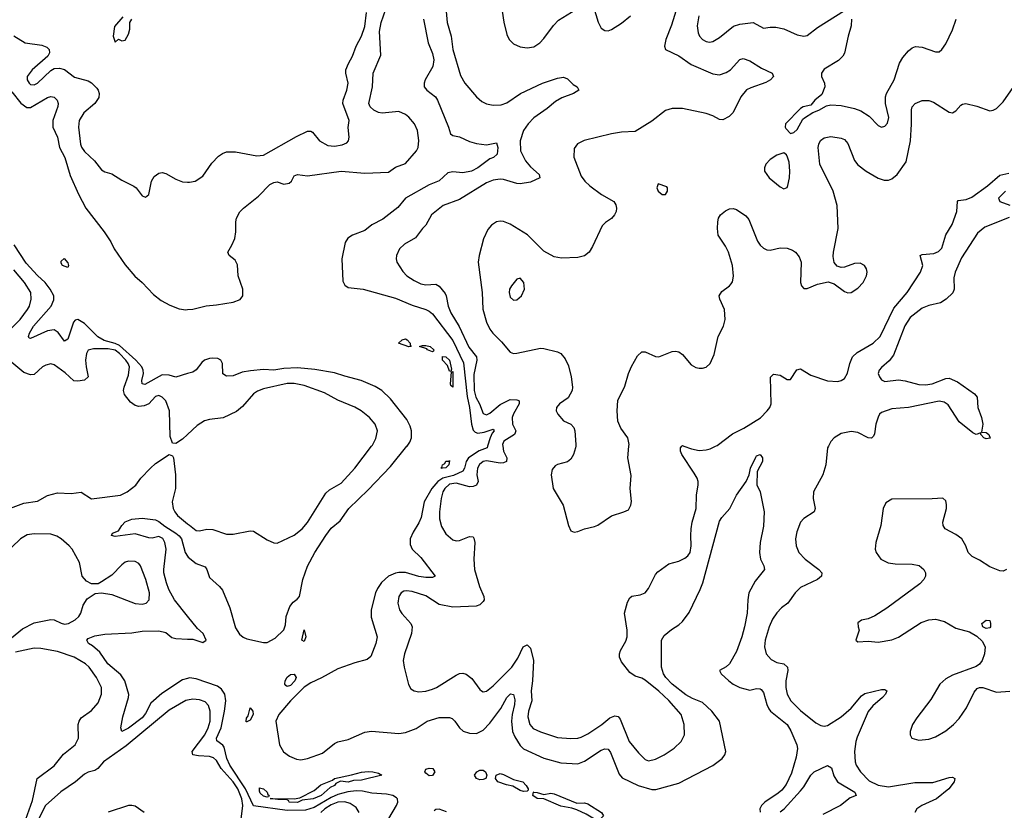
# Model space of a CAD drawing. Header units: inches. Extents: x 1682530 to 1839546, y 640742 to 791647.
# Tile 488 of 656: x 1749005 to 1754837, y 777842 to 782527. Entities that reach past the tile are written whole.
import ezdxf

# ---------------------------------------------------------------- set-up
doc = ezdxf.new("R2010")
doc.units = ezdxf.units.IN
doc.header["$MEASUREMENT"] = 0
for name, color, linetype in [('B7747', 7, 'Continuous'), ('B7748', 7, 'Continuous'), ('B7757', 7, 'Continuous'), ('B7758', 7, 'Continuous')]:
    doc.layers.add(name, color=color, linetype=linetype)

msp = doc.modelspace()

# ---------------------------------------------------------------- linework, layer by layer
at = {"layer": 'B7747', "color": 5}
for points, elevation in [([(1748950, 779632.2), (1749030, 779661.6), (1749110, 779673.9), (1749170, 779708.4), (1749230, 779723.5), (1749310, 779720.2), (1749370, 779727.3), (1749430, 779687.5), (1749602.7, 779710), (1749641.6, 779730), (1749692.1, 779767.9), (1749723.6, 779810), (1749779.3, 779870), (1749810, 779896.3), (1749891.3, 779951.3), (1749910, 779942), (1749916, 779930), (1749928.4, 779830), (1749928.4, 779750), (1749908.4, 779670), (1749915, 779630), (1749924, 779610), (1749940.6, 779590), (1750000, 779539.6)], 680), ([(1750000, 778992.5), (1749921.7, 779090), (1749889.4, 779150), (1749873.8, 779190), (1749859.6, 779250), (1749858.2, 779270), (1749872.1, 779390), (1749865.5, 779430), (1749852.1, 779452.1), (1749830, 779463.9), (1749790, 779454.2), (1749770, 779456.5), (1749690, 779480.4), (1749570, 779464.7), (1749548, 779470), (1749555.3, 779484.7), (1749590, 779497.3), (1749609.6, 779530), (1749630, 779551.3), (1749670, 779566.7), (1749730, 779574), (1749810, 779563.2), (1749830, 779554), (1749865, 779525), (1749930, 779483.6), (1749950, 779468), (1749963.6, 779450), (1749985.3, 779370), (1750000, 779347.4)], 660), ([(1748934.2, 778845.8), (1749022.6, 778917.4), (1749090, 778952.1), (1749190, 778972.4), (1749210, 778970.2), (1749250, 778950.2), (1749270, 778945.9), (1749294.7, 778950), (1749333.5, 778970), (1749356.4, 778990), (1749368.2, 779010), (1749381.7, 779058.3), (1749404.4, 779095.6), (1749452.3, 779127.7), (1749489, 779131), (1749550, 779121.1), (1749690, 779067.3), (1749730, 779063.5), (1749754, 779070), (1749771.1, 779090), (1749773.3, 779130), (1749752.4, 779210), (1749720.9, 779290), (1749710, 779305.1), (1749690, 779316.5), (1749650, 779318.4), (1749630, 779311.7), (1749610, 779297.2), (1749550, 779236.3), (1749490, 779195.1), (1749470, 779184), (1749430, 779184), (1749400.1, 779200.1), (1749374.5, 779230), (1749359.1, 779310), (1749316, 779390), (1749299.2, 779410), (1749250, 779451.1), (1749226.1, 779466.1), (1749190, 779479.2), (1749090, 779481.3), (1749050, 779473.9), (1749010, 779449.9), (1748958, 779402)], 680), ([(1750000, 778623.4), (1749970, 778615), (1749846.7, 778533.3), (1749782.3, 778477.7), (1749750, 778416.2), (1749730, 778390.5), (1749650, 778328.4), (1749609.4, 778310), (1749604.7, 778330), (1749615.3, 778395.3), (1749650.4, 778509.6), (1749652.1, 778527.9), (1749627.8, 778610), (1749604.1, 778644.1), (1749527.5, 778710), (1749479.4, 778779.4), (1749436.3, 778816.3), (1749413.3, 778830), (1749403.1, 778850), (1749410, 778860.4), (1749450, 778876.9), (1749510, 778885.7), (1749670, 778894), (1749730, 778902.8), (1749830, 778904.7), (1749870, 778895.3), (1749906.2, 778866.2), (1749930, 778859.3), (1750000, 778856.8)], 660), ([(1749040.7, 777790), (1749080.3, 777899.7), (1749109.2, 778030.7), (1749210, 778105.9), (1749265.2, 778174.8), (1749334, 778230), (1749353.2, 778270), (1749352.1, 778350), (1749356.5, 778370), (1749369.9, 778390.1), (1749430, 778433.4), (1749470, 778478), (1749490.7, 778530), (1749489, 778570), (1749460.2, 778630), (1749416.1, 778690), (1749395, 778710), (1749327.6, 778750), (1749230, 778783.8), (1749130, 778801.5), (1749090, 778803.2), (1748981.3, 778778.7)], 680), ([(1750000, 778493.9), (1749990, 778491.8), (1749890, 778435.5), (1749636, 778224), (1749501.9, 778130), (1749468, 778090), (1749450, 778077.5), (1749410, 778067.1), (1749390, 778055.6), (1749335.5, 778010), (1749248.9, 777951.1), (1749158.5, 777870), (1749110, 777778)], 680), ([(1749742, 777830), (1749690, 777867.3), (1749670, 777871.5), (1749650, 777869.7), (1749529.5, 777830.5)], 720)]:
    msp.add_lwpolyline(points, dxfattribs=dict(at, elevation=elevation))
at = {"layer": 'B7748', "color": 5}
for points, elevation in [([(1749616.8, 782543.2), (1749567.7, 782487.7), (1749558, 782430), (1749570, 782394), (1749590, 782412), (1749610, 782402), (1749630, 782406), (1749650, 782442), (1749657, 782470), (1749657.2, 782510), (1749668.7, 782530)], 720), ([(1748970, 782431.3), (1749037.4, 782390), (1749136.1, 782376.1), (1749165, 782365), (1749178.9, 782350), (1749182.4, 782330), (1749171.4, 782310), (1749078.2, 782230), (1749050, 782191.1), (1749048.5, 782170), (1749061.7, 782150), (1749070, 782143.9), (1749090, 782142), (1749110, 782150.2), (1749190, 782226.3), (1749210, 782237.2), (1749240.2, 782240.2), (1749271.4, 782231.4), (1749330, 782185.9), (1749410, 782165.2), (1749430, 782152.9), (1749461.2, 782121.2), (1749470.2, 782110), (1749476.5, 782090), (1749473.9, 782066.1), (1749449.5, 782030.5), (1749384.4, 781975.6), (1749357.8, 781930), (1749353.1, 781890), (1749365.8, 781790), (1749371.9, 781771.9), (1749390, 781745.2), (1749449.2, 781690), (1749490, 781636.5), (1749510, 781624.9), (1749550, 781614.3), (1749610, 781575.3), (1749681.1, 781541.1), (1749694.8, 781530), (1749730, 781482.8), (1749750, 781476), (1749769.3, 781490.7), (1749786.6, 781570), (1749802.6, 781597.4), (1749830, 781618), (1749850, 781621.3), (1749870, 781614.9), (1749930, 781582.3), (1749970, 781566.9), (1750000, 781564.6)], 680), ([(1748959.3, 782099.3), (1749012.1, 782032.1), (1749047.3, 782007.3), (1749070, 782007.3), (1749170, 782066.5), (1749190, 782072.9), (1749210, 782068), (1749228, 782050), (1749233.7, 782030), (1749231.8, 782011.8), (1749202, 781930), (1749200.7, 781890), (1749230, 781830.4), (1749240.6, 781770), (1749273, 781710), (1749303.2, 781603.2), (1749354, 781494), (1749396.5, 781410), (1749506, 781270), (1749545.3, 781210), (1749564, 781170), (1749630, 781074.9), (1749687.3, 781007.3), (1749730, 780970.4), (1749797.7, 780897.7), (1749843.6, 780863.6), (1749895.4, 780835.4), (1749950, 780814.2), (1749990, 780808.1), (1750000, 780809)], 660), ([(1750000, 780429.8), (1749930.9, 780409.1), (1749890, 780420.5), (1749850, 780423), (1749746.1, 780366.1), (1749729.8, 780370), (1749729.3, 780390), (1749739, 780430), (1749737.3, 780450), (1749728.7, 780470), (1749693.9, 780510), (1749595.8, 780595.8), (1749570, 780607.9), (1749505.3, 780625.3), (1749467.1, 780647.1), (1749390, 780727.5), (1749350.3, 780749.7), (1749334.4, 780745.6), (1749324.7, 780735.3), (1749290, 780634), (1749270, 780622), (1749233.8, 780673.8), (1749209.2, 780689.2), (1749170, 780683.8), (1749070, 780637.2), (1749060.5, 780640.5), (1749056.4, 780650), (1749062.8, 780670), (1749086.2, 780710), (1749191.3, 780830), (1749207.7, 780867.7), (1749207.6, 780890), (1749185.6, 780930), (1749155.9, 780970), (1749110, 781011.3), (1749044.1, 781084.1), (1748972.2, 781192.2)], 660), ([(1748930, 780671), (1749007.8, 780750), (1749051.2, 780810), (1749062.5, 780830), (1749074, 780870), (1749071.3, 780910), (1749032.8, 780970), (1748970, 781045)], 680), ([(1750000, 780069.2), (1749970, 780041.2), (1749930, 780015.3), (1749910, 780018), (1749896.5, 780056.5), (1749892.8, 780210), (1749870, 780267.6), (1749850, 780289.6), (1749830, 780299.7), (1749810, 780293.3), (1749769.3, 780250.7), (1749741.8, 780238.2), (1749710, 780235.7), (1749690, 780240.4), (1749660.8, 780260.8), (1749626, 780306), (1749620.6, 780330), (1749623.7, 780350), (1749650, 780421.3), (1749654.9, 780470), (1749648.2, 780490), (1749634.3, 780510), (1749595.9, 780550), (1749570, 780569.6), (1749530, 780576.7), (1749443, 780577), (1749411.2, 780568.8), (1749400.7, 780550), (1749395.3, 780510), (1749398.3, 780470), (1749410.7, 780410), (1749390, 780391.4), (1749350, 780384.4), (1749326.7, 780386.7), (1749274.3, 780434.3), (1749210, 780482.3), (1749190, 780487), (1749159.7, 780480.3), (1749140.4, 780470), (1749090, 780424.5), (1749070, 780422), (1749030, 780436.8), (1748945.9, 780505.9)], 680)]:
    msp.add_lwpolyline(points, dxfattribs=dict(at, elevation=elevation))
at = {"layer": 'B7748', "color": 5, "elevation": 640}
msp.add_lwpolyline([(1749290, 781059.3), (1749258.4, 781070), (1749250, 781085.2), (1749250, 781096), (1749267.9, 781112.1), (1749290, 781086), (1749294.9, 781070)], close=True, dxfattribs=at)
at = {"layer": 'B7757', "color": 5}
for points, elevation in [([(1750000, 779347.4), (1750002.9, 779342.9), (1750050, 779304.4), (1750104.2, 779284.2), (1750114.4, 779270), (1750130, 779221.6), (1750189.2, 779169.2), (1750205.8, 779145.8), (1750250, 779042.4), (1750283.3, 778923.3), (1750306.1, 778886.1), (1750328.2, 778868.2), (1750350, 778858.8), (1750450, 778836.9), (1750470, 778836.9), (1750517.9, 778862.1), (1750569, 778911), (1750579.3, 778940.7), (1750583.6, 778990), (1750605.7, 779050), (1750624.4, 779075.6), (1750647.6, 779092.4), (1750662, 779110), (1750682, 779210), (1750710, 779288.7), (1750754, 779370), (1750818, 779470), (1750850, 779514), (1750903.4, 779556.6), (1750955.1, 779630), (1751070, 779741.5), (1751200.9, 779879.1), (1751298.9, 780000)], 660), ([(1750000, 779539.6), (1750010, 779531.1), (1750050, 779500.3), (1750070, 779497.8), (1750112.9, 779507.1), (1750150, 779506.8), (1750230, 779478.6), (1750270, 779478), (1750370, 779497.8), (1750390, 779496.9), (1750470, 779444.4), (1750510, 779427.7), (1750530, 779425.5), (1750630, 779473.1), (1750678.3, 779510), (1750710, 779547.2), (1750818.1, 779721.9), (1750839.7, 779740.3), (1750910, 779780.7), (1750990, 779870.3), (1751089.5, 780000)], 680), ([(1751776.7, 780000), (1751773.9, 779990), (1751727.1, 779973), (1751664, 779930), (1751649.7, 779910), (1751640.3, 779870), (1751628.8, 779851.2), (1751573.7, 779826.3), (1751511.5, 779810), (1751482.4, 779790), (1751445.9, 779750), (1751401.5, 779670), (1751383.3, 779576.7), (1751370, 779546), (1751335.6, 779490), (1751318.7, 779450), (1751317.3, 779417.3), (1751330.4, 779390), (1751380.4, 779340.4), (1751466.8, 779230), (1751450, 779220.7), (1751410, 779220.7), (1751370, 779227.2), (1751290.8, 779250.8), (1751250, 779251.8), (1751230, 779247.7), (1751190.1, 779229.9), (1751148, 779192), (1751123.4, 779156.6), (1751111.8, 779130), (1751086.4, 779030), (1751086.9, 778986.9), (1751122.6, 778870), (1751114, 778830), (1751085.8, 778754.2), (1751063.6, 778736.4), (1750990, 778716.5), (1750890, 778681.2), (1750793.1, 778626.9), (1750730, 778597.4), (1750690, 778571.5), (1750609.3, 778490.7), (1750540.1, 778410), (1750523.2, 778370), (1750543.5, 778230), (1750567.6, 778187.6), (1750602.2, 778162.2), (1750645, 778145), (1750670, 778141.9), (1750710, 778148.2), (1750798.5, 778181.5), (1750870, 778237.8), (1750890, 778247.8), (1750950, 778262.2), (1751050, 778306), (1751089.8, 778310.3), (1751250, 778297.8), (1751290, 778302.2), (1751353.4, 778326.6), (1751418, 778370), (1751490, 778392.8), (1751550, 778391.8), (1751566.1, 778386.1), (1751583.1, 778370), (1751610.2, 778330.2), (1751631.2, 778311.2), (1751670, 778299.1), (1751710, 778298), (1751750, 778317.6), (1751790, 778358.4), (1751854.1, 778445.9), (1751890, 778511.3), (1751911.7, 778531.7), (1751930, 778528.2), (1751937.7, 778497.7), (1751936.6, 778470), (1751922.5, 778410), (1751918.5, 778370), (1751924.8, 778310), (1751936.9, 778276.9), (1751970, 778226.5), (1751990, 778205.8), (1752110, 778151.6), (1752210, 778124), (1752310, 778117.7), (1752350, 778133.2), (1752450, 778197.8), (1752470, 778205.5), (1752490, 778203.7), (1752504.1, 778184.1), (1752555.5, 778055.5), (1752573.6, 778033.6), (1752668.4, 777988.4), (1752750, 777964.6), (1752773.8, 777966.2), (1752910, 778002.3), (1753110, 778107.9), (1753165.7, 778150), (1753181, 778170), (1753187.4, 778190), (1753149, 778370), (1753104.6, 778430), (1753050, 778481.8), (1752990, 778504.7), (1752950, 778525.9), (1752869.4, 778589.4), (1752831.5, 778630), (1752818, 778650), (1752805.8, 778690), (1752805.6, 778850), (1752822.4, 778877.6), (1752865.9, 778914.1), (1752910, 778940.5), (1752930, 778960.4), (1752970, 779014), (1753036.1, 779150), (1753050.9, 779190), (1753150, 779554.8), (1753163.3, 779576.7), (1753211.6, 779630), (1753251.2, 779708.8), (1753307.1, 779790), (1753326, 779830), (1753333.2, 779870), (1753364.8, 779935.2), (1753370, 779942.4), (1753390, 779950.8), (1753403.8, 779930), (1753405.3, 779910), (1753372.4, 779850), (1753370.8, 779770.8), (1753391.3, 779730), (1753414.8, 779610), (1753410, 779526), (1753390.4, 779429.6), (1753386.7, 779370), (1753393.7, 779330), (1753412.7, 779290), (1753415.5, 779270), (1753360.2, 779199.7), (1753324.4, 779130), (1753317, 779090), (1753313.1, 779010), (1753297.4, 778930), (1753281.5, 778870), (1753250, 778783.7), (1753210, 778709.6), (1753190, 778691.8), (1753150.8, 778670), (1753159.3, 778650), (1753205.5, 778610), (1753231.7, 778590), (1753270, 778570.2), (1753330, 778553.8), (1753370, 778563.2), (1753390, 778562), (1753397, 778557), (1753410, 778539.3), (1753430.1, 778470), (1753442.6, 778442.6), (1753451.9, 778430), (1753550.1, 778350.1), (1753573, 778313), (1753608.4, 778230), (1753611.3, 778208.7), (1753603.2, 778156.8), (1753576.9, 778063.1), (1753544.8, 777995.2), (1753518.8, 777961.2), (1753497.3, 777942.7), (1753418, 777890), (1753397.7, 777870), (1753388.9, 777850), (1753391.7, 777831.7)], 660), ([(1751865.7, 780000), (1751870.9, 779970), (1751890.1, 779930), (1751888.3, 779910), (1751870, 779901.1), (1751850, 779898.3), (1751770, 779912.4), (1751750, 779908.6), (1751728.5, 779891.5), (1751717.5, 779870), (1751713, 779830), (1751720.1, 779790), (1751710.5, 779769.5), (1751690, 779760.8), (1751670, 779759.4), (1751590, 779781.4), (1751550, 779774), (1751523.4, 779750), (1751512.2, 779730), (1751501.4, 779690), (1751491.3, 779611.3), (1751491.9, 779570), (1751503.9, 779523.9), (1751530, 779480.3), (1751570, 779444.6), (1751590, 779439.6), (1751610, 779441.8), (1751670, 779464), (1751690, 779462.4), (1751695.5, 779455.5), (1751701.1, 779430), (1751695.7, 779330), (1751698.5, 779270), (1751727.9, 779167.9), (1751753.2, 779110), (1751755.8, 779090), (1751750, 779079.6), (1751730, 779060.3), (1751708.1, 779051.9), (1751570, 779045.3), (1751490, 779060.7), (1751410, 779113.8), (1751330, 779139.3), (1751296.4, 779143.6), (1751280, 779140), (1751263.9, 779130), (1751251.1, 779110), (1751245.4, 779070), (1751254, 779030), (1751267.7, 779007.7), (1751322.3, 778950), (1751330.2, 778930), (1751326.7, 778890), (1751283.8, 778770), (1751276.9, 778730), (1751281.8, 778690), (1751307.7, 778587.8), (1751321.8, 778561.8), (1751341, 778550), (1751370, 778544.4), (1751410, 778548.4), (1751450, 778559.7), (1751474.7, 778570), (1751590, 778643.1), (1751610, 778652.4), (1751630, 778655.3), (1751650, 778648.8), (1751683.1, 778623.1), (1751730, 778558.4), (1751740.5, 778550), (1751750, 778544.6), (1751770, 778548.9), (1751810, 778579.7), (1751920.2, 778690), (1751955.5, 778744.5), (1751986.7, 778810), (1752010, 778823.2), (1752030, 778802.3), (1752048.7, 778730), (1752042.4, 778610), (1752034.2, 778550), (1752038.3, 778490), (1752018.3, 778430), (1752015.5, 778395.5), (1752025.6, 778350), (1752046.8, 778326.8), (1752090, 778306.4), (1752190, 778274), (1752270, 778268.1), (1752310, 778270.1), (1752330, 778274.8), (1752370, 778294.8), (1752452.9, 778350), (1752499.8, 778390), (1752530, 778402.7), (1752550, 778397.6), (1752562.1, 778382.1), (1752615.7, 778250), (1752670, 778182), (1752710, 778143.6), (1752730, 778136.1), (1752770, 778144.9), (1752822, 778170), (1752881.7, 778210), (1752922, 778250), (1752942, 778290), (1752940.5, 778350), (1752922.5, 778410), (1752850, 778493.6), (1752790, 778548.1), (1752710, 778612.9), (1752690, 778625.3), (1752650, 778637.6), (1752618.1, 778658.2), (1752570, 778721.6), (1752557.6, 778750), (1752556.8, 778770), (1752563.5, 778790), (1752594.9, 778845.1), (1752602.2, 778870), (1752603.7, 778910), (1752587.7, 779010), (1752604.3, 779075.7), (1752618, 779102), (1752630, 779111.3), (1752680.7, 779119.3), (1752710, 779131.6), (1752730, 779155.8), (1752770, 779240.4), (1752784.9, 779255.1), (1752850, 779303.2), (1752910, 779319.4), (1752944.4, 779335.6), (1752962.3, 779350), (1752976.4, 779370), (1752982.7, 779410), (1752979.2, 779470), (1752982.2, 779510), (1752988.8, 779550), (1753011.6, 779630), (1753012.9, 779710), (1753024.2, 779770), (1753023.6, 779790), (1753017.9, 779810), (1753000.4, 779840.4), (1752926.1, 779950), (1752918, 779970), (1752919.8, 779990), (1752927.6, 780000)], 680), ([(1752298.3, 780000), (1752296.9, 779990), (1752285.7, 779950), (1752270, 779922), (1752250, 779907.8), (1752190, 779891.3), (1752176.7, 779883.3), (1752159.2, 779860.8), (1752152.4, 779830), (1752164.9, 779750), (1752224.9, 779650), (1752256.3, 779530), (1752270, 779498), (1752290, 779490.8), (1752310, 779494), (1752349.7, 779510.3), (1752410, 779523.7), (1752430, 779532), (1752510, 779587), (1752584, 779610), (1752610, 779622.4), (1752623.9, 779650), (1752628, 779672), (1752621.1, 779750), (1752626.5, 779826.5), (1752607.6, 779930), (1752613.2, 780000)], 720), ([(1752939.1, 780000), (1752984.3, 779984.3), (1753030, 779975.1), (1753070, 779977.9), (1753095.4, 779984.6), (1753126.1, 780000)], 680), ([(1753795.4, 780000), (1753790.2, 779990), (1753779.8, 779890), (1753762.2, 779830), (1753706, 779730), (1753704.5, 779690), (1753716.1, 779630), (1753710.3, 779610), (1753650, 779570.8), (1753630.1, 779549.9), (1753607, 779493), (1753599.7, 779450), (1753603.2, 779410), (1753618.8, 779370), (1753658, 779330), (1753738.7, 779270), (1753755.5, 779250), (1753754.8, 779230), (1753730.7, 779210), (1753630, 779162.4), (1753599, 779130), (1753554.9, 779070), (1753518, 779042), (1753490, 779012.2), (1753464.3, 778975.7), (1753443.5, 778930), (1753420.1, 778850), (1753416, 778810), (1753425.8, 778770), (1753456.2, 778736.2), (1753490, 778717.8), (1753530, 778710.2), (1753551.9, 778690), (1753554.4, 778670), (1753542.6, 778610), (1753543.7, 778570), (1753550.9, 778530), (1753571.6, 778491.6), (1753630, 778434.3), (1753720.4, 778360.4), (1753750, 778344.2), (1753770, 778340.9), (1753790, 778344.2), (1753870, 778396.1), (1753930, 778447.9), (1753990, 778521.2), (1754010, 778535.1), (1754110, 778557.5), (1754130, 778557.3), (1754141.3, 778550), (1754132.9, 778530), (1754115.4, 778510), (1754057.9, 778462.1), (1754030, 778427.8), (1753964.7, 778275.3), (1753958, 778250), (1753949.5, 778190), (1753953, 778130), (1753960.2, 778110), (1753985.7, 778070), (1754036.5, 778016.5), (1754090, 777990.1), (1754150, 777982), (1754305.9, 778005.9), (1754412.4, 778007.6), (1754510, 778037.3), (1754530, 778037.6), (1754544, 778030), (1754539.5, 778010), (1754509.1, 777970), (1754435.9, 777910), (1754347.4, 777870), (1754319.6, 777850), (1754307.3, 777830)], 680), ([(1754850.1, 779269.9), (1754830, 779258.5), (1754810, 779260.8), (1754750, 779285.8), (1754690, 779324.1), (1754645.4, 779345.4), (1754623.1, 779370), (1754608.6, 779410), (1754584.7, 779450), (1754550, 779477.4), (1754487, 779510), (1754475.1, 779530), (1754473, 779550), (1754494, 779630), (1754494.8, 779654.8), (1754490, 779675.3), (1754472.1, 779692.1), (1754410, 779687.3), (1754170, 779686), (1754136, 779664), (1754118.4, 779630), (1754105.5, 779530), (1754075.8, 779430), (1754072.8, 779390), (1754077.5, 779370), (1754104.9, 779330), (1754148.6, 779308.6), (1754190, 779302), (1754290, 779301.1), (1754331.8, 779291.8), (1754360.2, 779270), (1754370.2, 779250), (1754370.2, 779230), (1754360.8, 779210), (1754335.5, 779184.5), (1754140.9, 779039.1), (1754070, 778993.8), (1754030, 778977.2), (1753990.4, 778969.6), (1753970, 778952.3), (1753970.6, 778930), (1753977.1, 778910), (1753957.3, 778850), (1753970, 778840.5), (1754030, 778844.9), (1754090, 778838.2), (1754170, 778851.4), (1754210, 778868), (1754345, 778955), (1754390, 778971), (1754430, 778974.8), (1754481.8, 778961.8), (1754550, 778920.8), (1754630, 778900.2), (1754674.7, 778874.7), (1754705.1, 778845.1), (1754723, 778810), (1754720.1, 778770), (1754705.8, 778730), (1754690, 778708.7), (1754670, 778694.6), (1754530, 778642.5), (1754490, 778620.3), (1754455.8, 778590), (1754401.7, 778498.3), (1754319.1, 778390), (1754293.8, 778350), (1754279.6, 778310), (1754279.5, 778290), (1754288.2, 778270), (1754330, 778258.3), (1754390, 778264.2), (1754430, 778278.2), (1754490, 778312.4), (1754536, 778350), (1754570, 778386.3), (1754612.2, 778450), (1754657.5, 778542.5), (1754676.5, 778563.5), (1754690, 778569.3), (1754710, 778569.4), (1754790, 778541.6), (1754870, 778547.8)], 720), ([(1750000, 778856.8), (1750030, 778855.8), (1750090, 778836.9), (1750109.6, 778850), (1750091.6, 778890), (1750059, 778919), (1750000, 778992.5)], 660), ([(1751165.6, 777750), (1751237.4, 777870), (1751244, 777890), (1751242.7, 777910), (1751236.9, 777916.9), (1751215.6, 777930), (1751178.3, 777938.3), (1751090, 777943.5), (1751035.7, 777955.7), (1750997.5, 777957.5), (1750948.1, 777951.9), (1750890, 777936.3), (1750850, 777918.3), (1750750, 777859.2), (1750697.2, 777842.8), (1750590, 777840.4), (1750390, 777868), (1750342.3, 777970), (1750250.5, 778110), (1750232.3, 778150), (1750215.4, 778215.4), (1750207.6, 778227.6), (1750173.3, 778253.3), (1750171.1, 778270), (1750198.6, 778330), (1750217.9, 778430), (1750226.4, 778490), (1750219.9, 778530), (1750199.6, 778559.6), (1750177.1, 778577.1), (1750050, 778620.4), (1750010, 778626.1), (1750000, 778623.4)], 660), ([(1750317.2, 777790), (1750326.5, 777870), (1750320.7, 777910), (1750296.7, 777970), (1750270, 778009.9), (1750198.3, 778090), (1750170, 778136.8), (1750153.9, 778153.9), (1750130, 778161.5), (1750065.1, 778165.1), (1750031.5, 778171.5), (1750027.6, 778190), (1750101, 778290), (1750121.3, 778330), (1750132.7, 778370), (1750132.7, 778430), (1750122.9, 778462.9), (1750104.1, 778484.1), (1750070, 778497.4), (1750030, 778500.2), (1750000, 778493.9)], 680), ([(1753510, 777832.3), (1753532.7, 777850), (1753630, 777956.9), (1753650, 777981.3), (1753691.4, 778050), (1753709.8, 778070), (1753790, 778106.7), (1753813.2, 778093.2), (1753826.2, 778046.2), (1753848, 778010), (1753951.7, 777950), (1753959.3, 777930), (1753924.7, 777915.3), (1753866.4, 777870), (1753761.9, 777818.1)], 660), ([(1751016.1, 777830), (1750998.4, 777858.4), (1750963.3, 777883.3), (1750931.6, 777891.6), (1750890.2, 777890.2), (1750850, 777875), (1750812.2, 777850), (1750789.6, 777830)], 680), ([(1751533.5, 777833.5), (1751490, 777848.7), (1751470, 777846), (1751460.8, 777839.2)], 660)]:
    msp.add_lwpolyline(points, dxfattribs=dict(at, elevation=elevation))
for points, elevation in [([(1751510, 779868.6), (1751499, 779870), (1751506.2, 779873.8), (1751508.6, 779890), (1751522.9, 779897.1), (1751530, 779910.3), (1751549.5, 779910.5), (1751550, 779914), (1751547.7, 779890), (1751530, 779872.3)], 640), ([(1754730, 778920.4), (1754709.2, 778929.2), (1754703.5, 778950), (1754730, 778968.4), (1754750, 778966.8), (1754755.6, 778950), (1754754.7, 778930), (1754750, 778923.5)], 720), ([(1750690, 778841.6), (1750676, 778850), (1750690, 778911.4), (1750699.6, 778870)], 640), ([(1750590, 778575.1), (1750581.4, 778581.4), (1750575.1, 778590), (1750577.7, 778610), (1750590, 778631.6), (1750610, 778647.1), (1750630, 778648.5), (1750642.7, 778630), (1750634, 778610), (1750610, 778582)], 640), ([(1750350, 778366), (1750347.3, 778367.3), (1750346, 778370), (1750348, 778388), (1750358.4, 778401.6), (1750370, 778450.3), (1750386.8, 778430), (1750388, 778410), (1750370, 778376.2)], 640), ([(1750950, 778009.5), (1750905.5, 778014.5), (1750878.2, 778001.8), (1750870.2, 777990), (1750843.5, 777976.5), (1750790, 777929.2), (1750743.8, 777910), (1750678, 777902), (1750650, 777889.1), (1750601.2, 777890), (1750598.6, 777898.6), (1750586.3, 777906.3), (1750534.8, 777905.2), (1750488, 777912), (1750630, 777910.2), (1750664.7, 777915.3), (1750750, 777960.3), (1750787.8, 777992.2), (1750858.4, 778021.6), (1750870, 778031.4), (1750970, 778051.3), (1751030, 778068.7), (1751070, 778073), (1751096, 778070), (1751130, 778063.1), (1751150.8, 778050), (1751030, 778020.4), (1750981.9, 778018.1)], 640), ([(1751430, 778046.8), (1751410, 778062.4), (1751404.4, 778070), (1751410, 778086.8), (1751430, 778092.5), (1751452.4, 778090), (1751463.1, 778070), (1751450, 778048.7)], 640), ([(1751730, 778023.6), (1751711.3, 778030), (1751699.6, 778050), (1751712.8, 778070), (1751730, 778080.2), (1751750, 778080.2), (1751763.2, 778070), (1751771.5, 778050), (1751765.7, 778030), (1751750, 778024)], 640), ([(1751990, 777953.5), (1751970, 777959), (1751925.1, 777985.1), (1751887.7, 777992.3), (1751837.7, 778010), (1751822.3, 778030), (1751826.2, 778050), (1751850, 778059.7), (1751870, 778054.8), (1751930, 778024.2), (1751985.3, 778010), (1752005.6, 777990), (1752017.6, 777970), (1752017.6, 777962.4), (1752010, 777956)], 640), ([(1750470, 777920.5), (1750450, 777925.5), (1750430, 777943.5), (1750424.9, 777955.1), (1750425.6, 777974.4), (1750450, 777968.4), (1750470, 777950.3), (1750475.6, 777935.6), (1750483, 777930), (1750478.7, 777921.3)], 640), ([(1752110, 777934.9), (1752150, 777942.9), (1752170, 777939.4), (1752304.7, 777884.7), (1752350, 777885.4), (1752370, 777880.2), (1752450.4, 777830), (1752463.8, 777810), (1752446.6, 777793.4), (1752430, 777787.5), (1752409.7, 777790), (1752359.5, 777819.5), (1752304.7, 777844.7), (1752274.8, 777854.8), (1752210, 777866), (1752110, 777909.9), (1752070, 777912), (1752045.1, 777930), (1752049, 777949), (1752046, 777950), (1752070, 777948)], 640)]:
    msp.add_lwpolyline(points, close=True, dxfattribs=dict(at, elevation=elevation))
at = {"layer": 'B7758', "color": 5}
for points, elevation in [([(1751519.7, 782710), (1751536.3, 782510), (1751560.7, 782430), (1751570.3, 782350), (1751616.2, 782196.2), (1751641.2, 782150), (1751710.1, 782070.1), (1751742.3, 782042.3), (1751770, 782028.2), (1751810, 782021), (1751857.7, 782022.3), (1751890, 782034.5), (1751971, 782090), (1752100.9, 782150), (1752190, 782179.8), (1752225.6, 782185.6), (1752250, 782176.5), (1752283.8, 782143.8), (1752306.7, 782130), (1752317.1, 782110), (1752284.4, 782090), (1752216.1, 782063.9), (1752178.4, 782041.6), (1752130, 781999.9), (1752050, 781944.7), (1752017.1, 781910), (1751990, 781869.7), (1751969.5, 781810), (1751970.9, 781750), (1752000.6, 781690), (1752030, 781655.9), (1752081.5, 781610), (1752086.3, 781590), (1752030, 781563.7), (1751970, 781554.9), (1751950, 781555.9), (1751870, 781580.7), (1751850, 781582.2), (1751810, 781575.6), (1751770, 781559.6), (1751610, 781462.1), (1751514, 781426), (1751443.6, 781370), (1751411.6, 781310), (1751390, 781289.7), (1751350, 781235.4), (1751283.9, 781196.1), (1751255.5, 781170), (1751237.1, 781130), (1751234.4, 781110), (1751239.5, 781090), (1751274.6, 781034.6), (1751297.6, 781010), (1751341.1, 780981.1), (1751381.7, 780961.7), (1751410, 780956.6), (1751470, 780959.3), (1751490, 780948.4), (1751524.9, 780904.9), (1751532, 780890), (1751543.3, 780830), (1751559.3, 780790), (1751608.7, 780708.7), (1751665.6, 780585.6), (1751711.2, 780530), (1751713.4, 780510), (1751695.5, 780424.5), (1751697.7, 780330), (1751706.9, 780290), (1751729.4, 780250), (1751750, 780193.4), (1751770, 780186.5), (1751790, 780195.3), (1751850, 780247.5), (1751910, 780276.8), (1751950, 780275), (1751961.3, 780270), (1751964, 780264), (1751964.2, 780250), (1751929, 780191), (1751921.9, 780170), (1751924.3, 780130), (1751944.6, 780090), (1751940.6, 780079.4), (1751935.2, 780070), (1751872.1, 780030), (1751863.9, 780010), (1751865.7, 780000)], 680), ([(1751843, 782710), (1751871.9, 782511.9), (1751890, 782438.8), (1751904.2, 782410), (1751930, 782384.2), (1751970, 782365.5), (1752010, 782360.2), (1752050, 782367.2), (1752085.1, 782390), (1752110, 782415.3), (1752166.7, 782493.3), (1752196.5, 782523.6), (1752350, 782619.7)], 720), ([(1750000, 780809), (1750030, 780811.5), (1750110, 780831.7), (1750170, 780836.9), (1750270, 780854), (1750311.9, 780868.1), (1750326, 780890), (1750326.6, 780930), (1750299.6, 781010), (1750295.1, 781075.1), (1750281.3, 781101.3), (1750246.6, 781130), (1750238, 781150), (1750262, 781190), (1750279.1, 781230), (1750285.4, 781270), (1750285.1, 781330), (1750289.7, 781350), (1750310, 781388), (1750330, 781410.3), (1750419, 781481), (1750486.3, 781550), (1750510, 781563.1), (1750530, 781565.7), (1750570, 781553), (1750602, 781558), (1750615.3, 781570), (1750630, 781602), (1750650, 781610.5), (1750710, 781602), (1750910, 781629.3), (1751050, 781618.3), (1751190, 781622.6), (1751230, 781652.8), (1751290, 781675.8), (1751356.1, 781750), (1751365.6, 781770), (1751368.5, 781811.5), (1751361.4, 781870), (1751344.2, 781910), (1751310.3, 781950.3), (1751290, 781965.4), (1751250, 781983.1), (1751152.2, 781972.2), (1751130, 781977.6), (1751103, 781990), (1751080.5, 782010), (1751074, 782030), (1751094.3, 782130), (1751098.3, 782210), (1751143.2, 782316.8), (1751137, 782457), (1751145.8, 782510), (1751173.5, 782590)], 660), ([(1752900.7, 782610), (1752865.2, 782494.8), (1752831.3, 782410), (1752824.9, 782370), (1752830.3, 782350.3), (1752910, 782312.2), (1752981.2, 782261.2), (1753110, 782205.5), (1753150, 782200.9), (1753190, 782213.7), (1753214.8, 782230), (1753270, 782290.3), (1753290, 782297), (1753330, 782283.7), (1753399, 782239), (1753462.8, 782210), (1753470.4, 782190.4), (1753452, 782170), (1753424.2, 782155.8), (1753335.8, 782124.2), (1753309.6, 782110.5), (1753275.6, 782070), (1753230, 781977.4), (1753206.9, 781953.1), (1753170, 781934), (1753150, 781935.8), (1753110, 781958.3), (1753070, 781972), (1752930, 782001.8), (1752870, 782001.3), (1752830, 781988.1), (1752750, 781925.6), (1752650, 781864.8), (1752570, 781860.2), (1752510, 781850.6), (1752348.5, 781811.5), (1752308.5, 781791.5), (1752290, 781764), (1752288, 781712), (1752330, 781600.3), (1752351.4, 781570), (1752381.9, 781541.9), (1752451.5, 781491.5), (1752524.4, 781450), (1752536.5, 781430), (1752539.5, 781410), (1752537.6, 781390), (1752528.9, 781371.1), (1752510.2, 781349.8), (1752474.7, 781325.3), (1752455.1, 781304.9), (1752397.3, 781182.7), (1752377.4, 781150), (1752350, 781128.5), (1752310, 781118.8), (1752214.2, 781114.2), (1752170, 781121), (1752110, 781154.7), (1752012.8, 781252.8), (1751910, 781315.8), (1751870, 781331.6), (1751850, 781333.3), (1751830, 781328.7), (1751799.5, 781310), (1751777, 781283), (1751751.5, 781228.5), (1751726.4, 781130), (1751721, 781090), (1751744, 780910), (1751748.8, 780811.2), (1751770, 780735.3), (1751790, 780693.6), (1751806.7, 780670), (1751858.7, 780618.7), (1751910, 780556), (1751930, 780549.2), (1751950, 780551.1), (1752090, 780581.6), (1752110, 780579.3), (1752190, 780558.4), (1752210, 780548.4), (1752236.5, 780516.5), (1752256.1, 780476.1), (1752272.3, 780410), (1752279.7, 780350), (1752277.8, 780330), (1752253.2, 780286.8), (1752203.1, 780250), (1752184.9, 780230), (1752182, 780210), (1752192, 780190), (1752226, 780150), (1752269.3, 780129.3), (1752287.4, 780110), (1752293.8, 780090), (1752299.6, 780010), (1752298.3, 780000)], 720), ([(1752404, 782604), (1752431.8, 782511.8), (1752450, 782476.4), (1752470, 782463.1), (1752490, 782462), (1752510, 782468), (1752570, 782506.5), (1752623.1, 782550)], 720), ([(1750000, 781564.6), (1750010, 781563.9), (1750045.2, 781570), (1750090, 781598.9), (1750143.4, 781676.6), (1750182.2, 781717.8), (1750205.5, 781734.5), (1750230, 781743.9), (1750283.2, 781743.2), (1750410, 781719.8), (1750450, 781725.1), (1750644.2, 781835.8), (1750710, 781866.7), (1750730, 781867.4), (1750740.2, 781860.2), (1750781.2, 781810), (1750830, 781781.9), (1750870, 781777.7), (1750915.1, 781784.9), (1750943.3, 781796.7), (1750953.5, 781810), (1750956.1, 781830), (1750951.3, 781888.7), (1750957.4, 781930), (1750919.5, 782030), (1750920.7, 782050), (1750943.5, 782110), (1750950.8, 782150), (1750936.5, 782210), (1750937.1, 782230), (1750951.8, 782268.2), (1750976.8, 782310), (1750997.3, 782370), (1751030, 782430.4), (1751050, 782487.7), (1751058.6, 782570)], 680), ([(1751397, 782530), (1751424.2, 782390), (1751450, 782326), (1751457.2, 782290), (1751452.2, 782250), (1751406.5, 782170), (1751400.3, 782150), (1751400.4, 782130), (1751417.1, 782110), (1751468.4, 782070), (1751480.3, 782050), (1751544.6, 781890), (1751556, 781850), (1751570, 781840.7), (1751610, 781832.7), (1751670, 781805.3), (1751710, 781793.7), (1751770, 781785.5), (1751830, 781797.3), (1751837.7, 781770), (1751832.9, 781730), (1751810.6, 781710), (1751790, 781701.8), (1751718.6, 781650), (1751680.3, 781630), (1751630, 781620.2), (1751570, 781625.5), (1751541.3, 781618.7), (1751490, 781572), (1751430, 781549.3), (1751290, 781470.4), (1751245.1, 781414.9), (1751155.2, 781344.8), (1751090, 781310.8), (1751050, 781277), (1750975.8, 781250), (1750947.9, 781232.1), (1750932.7, 781207.3), (1750913.1, 781110), (1750918.3, 780978.3), (1750930, 780953.1), (1750950, 780939.7), (1751038.8, 780930), (1751230, 780877.7), (1751330, 780835.9), (1751410.5, 780810), (1751430, 780800.8), (1751450, 780783.2), (1751570, 780627), (1751634.1, 780494.1), (1751655.1, 780295.1), (1751670.1, 780229.9), (1751680.1, 780130), (1751690, 780095.6), (1751702.3, 780082.3), (1751717.7, 780077.7), (1751756.3, 780083.7), (1751810, 780100.5), (1751815.2, 780090), (1751803.4, 780076.6), (1751791.2, 780050), (1751776.7, 780000)], 660), ([(1753026.7, 782550), (1753016.9, 782490), (1753023.2, 782450), (1753031.6, 782430), (1753049.4, 782409.4), (1753070, 782397.8), (1753090, 782394), (1753110, 782398.5), (1753150, 782421.3), (1753232.1, 782487.9), (1753270, 782500.2), (1753350, 782510.3), (1753410, 782476.9), (1753450, 782483.5), (1753482.7, 782482.7), (1753530, 782473.1), (1753610, 782437.8), (1753650, 782428.9), (1753670, 782433.4), (1753730, 782481.7), (1753890, 782582)], 740), ([(1753932, 782530), (1753930.3, 782490), (1753911.4, 782430), (1753891, 782329), (1753879.5, 782310), (1753854.9, 782285.1), (1753770, 782234), (1753754, 782210), (1753754, 782190), (1753772, 782150), (1753773.4, 782130), (1753756.7, 782083.3), (1753714.8, 782050), (1753690, 782021.2), (1753644.7, 782010), (1753630, 782001.2), (1753541, 781910), (1753538, 781890), (1753542, 781882), (1753570, 781852), (1753590, 781858), (1753610, 781876), (1753643.3, 781936.7), (1753653.9, 781946.1), (1753703.3, 781976.7), (1753739, 781990), (1753784.2, 782015.8), (1753810, 782023.1), (1753870, 782018), (1753950, 782000.8), (1753987.6, 781987.6), (1754035.6, 781955.6), (1754090, 781900.7), (1754110, 781890.6), (1754130, 781896.3), (1754145.8, 781914.2), (1754152.1, 781947.9), (1754133.8, 782030), (1754133.8, 782070), (1754139.3, 782090), (1754184.8, 782170), (1754216, 782270), (1754236.4, 782303.6), (1754270, 782342.6), (1754290, 782359.5), (1754310, 782368.9), (1754350, 782363.6), (1754430, 782335.8), (1754450, 782337.6), (1754467, 782350), (1754490, 782383.8), (1754530, 782466.4), (1754550.8, 782530)], 740), ([(1752613.2, 780000), (1752614, 780010), (1752606, 780050), (1752566.5, 780106.5), (1752548.6, 780148.6), (1752543.1, 780210), (1752548.7, 780270), (1752590, 780356.3), (1752610.6, 780430), (1752628.2, 780471.8), (1752664.9, 780535.1), (1752690, 780558), (1752710, 780559.5), (1752770, 780530.3), (1752790, 780529), (1752870, 780560.3), (1752890, 780563.1), (1752910, 780558.4), (1752930, 780543.8), (1752982.7, 780482.7), (1753010, 780465.7), (1753030, 780462), (1753050, 780462), (1753070, 780468.2), (1753095.1, 780490), (1753117.6, 780542.4), (1753141.4, 780650), (1753172.8, 780710), (1753182.5, 780750), (1753179.6, 780810), (1753151.4, 780870), (1753148.5, 780890), (1753163.2, 780916.8), (1753209.9, 780950.1), (1753218.6, 780961.4), (1753225.9, 780974.1), (1753232.5, 781007.5), (1753226.1, 781070), (1753203, 781150), (1753185.7, 781185.7), (1753142.9, 781250), (1753137.3, 781290), (1753139.3, 781330), (1753143.8, 781350), (1753155.6, 781370), (1753185.1, 781394.9), (1753210, 781406.9), (1753230, 781407.9), (1753250, 781402.8), (1753304.9, 781364.9), (1753323.5, 781343.5), (1753374.2, 781214.2), (1753390, 781190.3), (1753410, 781172.4), (1753430, 781164.2), (1753450, 781162.2), (1753510, 781175.2), (1753550, 781173.5), (1753582, 781162), (1753600.3, 781150), (1753622, 781122), (1753633.1, 781090), (1753628.8, 780968.8), (1753634.8, 780950), (1753650, 780934.8), (1753670, 780933.4), (1753730, 780960.4), (1753792.8, 780972.8), (1753830, 780962), (1753890, 780915.5), (1753910, 780908.4), (1753930, 780910.4), (1753970, 780936.4), (1754000.5, 780970), (1754021.3, 781010), (1754024.7, 781030), (1754021.3, 781050), (1754009.6, 781070), (1753983.9, 781083.9), (1753950, 781082.4), (1753890, 781061), (1753870, 781058.3), (1753845.9, 781065.9), (1753828.7, 781088.7), (1753823, 781123), (1753824.6, 781150), (1753852.9, 781290), (1753846.6, 781426.6), (1753823.7, 781510), (1753745, 781670), (1753735, 781770), (1753737.4, 781790), (1753748.1, 781811.9), (1753770, 781827.7), (1753810, 781835.4), (1753870, 781826), (1753890, 781817.3), (1753910, 781793.4), (1753950, 781691.8), (1753970, 781666.4), (1754019, 781630), (1754090, 781587.5), (1754124.2, 781575.8), (1754150, 781575.6), (1754170, 781584.6), (1754202.6, 781610), (1754256.1, 781683.9), (1754280.4, 781810), (1754287.4, 781907.4), (1754287.2, 781992.8), (1754290.9, 782010), (1754309.2, 782030.8), (1754350, 782048.2), (1754390, 782049.2), (1754417.4, 782037.4), (1754510, 781979.5), (1754530, 781974.4), (1754550, 781986.4), (1754579.8, 782020.3), (1754590, 782027), (1754609.7, 782030.3), (1754674.9, 782014.9), (1754750, 781987.8), (1754770, 781990.3), (1754790, 782001.5), (1754830, 782041.3), (1754920.6, 782170)], 720), ([(1753126.1, 780000), (1753135.4, 780004.6), (1753226.9, 780073.1), (1753293.5, 780106.5), (1753392.4, 780167.6), (1753433, 780210), (1753448, 780230), (1753455.6, 780250), (1753452.1, 780407.9), (1753470, 780427.2), (1753510, 780419.7), (1753550, 780395.8), (1753570, 780394.6), (1753608.3, 780451.7), (1753630, 780458.4), (1753690, 780420.9), (1753790, 780386.5), (1753850, 780382.9), (1753871.4, 780388.6), (1753890, 780400.9), (1753907.5, 780432.5), (1753921.6, 780490), (1753938.5, 780530), (1753965.2, 780554.8), (1754060.7, 780610), (1754102.1, 780650), (1754182.1, 780817.9), (1754261.1, 780910), (1754340.4, 781030), (1754353.2, 781070), (1754338.4, 781130), (1754350, 781136.5), (1754419.2, 781140.7), (1754446.1, 781153.9), (1754465.9, 781174.1), (1754490, 781252.4), (1754527.3, 781312.7), (1754555.9, 781390), (1754559.8, 781450), (1754564.2, 781455.8), (1754610, 781461.1), (1754644.1, 781475.9), (1754737.7, 781542.3), (1754810, 781606), (1754863.3, 781616.7)], 680), ([(1754844, 781510), (1754802.8, 781470), (1754811, 781450), (1754870, 781428.5)], 680), ([(1754864.5, 781355.5), (1754722.3, 781297.7), (1754678.5, 781261.5), (1754583.3, 781116.7), (1754546.2, 781030), (1754537.4, 780997.4), (1754539, 780930), (1754532.4, 780907.6), (1754491.7, 780870), (1754458, 780850), (1754390, 780833.5), (1754350, 780818), (1754278.6, 780761.4), (1754246.7, 780713.3), (1754180.1, 780539.9), (1754153.8, 780506.2), (1754110, 780467), (1754096.3, 780450), (1754090.2, 780430), (1754097.2, 780410), (1754110, 780392.9), (1754130, 780384), (1754210, 780392.5), (1754250, 780387), (1754330, 780365.9), (1754370, 780362.7), (1754410, 780369.6), (1754490, 780401.6), (1754510, 780403.3), (1754560.3, 780380.3), (1754660.3, 780310), (1754676.5, 780290), (1754680.2, 780230), (1754701.7, 780170), (1754710.4, 780129.6), (1754702, 780082), (1754730, 780080.7), (1754746, 780070), (1754752.3, 780047.7), (1754730, 780043.7), (1754715.3, 780050), (1754698, 780070), (1754698, 780078), (1754670.7, 780069.3), (1754650, 780079.6), (1754570, 780144.4), (1754504.6, 780244.6), (1754480.3, 780260.3), (1754450, 780266), (1754270, 780229), (1754170, 780220.8), (1754110, 780199.4), (1754098, 780190), (1754090, 780172), (1754075.2, 780130), (1754067.5, 780072.5), (1754061.6, 780058.4), (1754050, 780046.9), (1754030, 780048.6), (1753970, 780081.1), (1753930, 780086.6), (1753870, 780074.6), (1753830, 780048.5), (1753810, 780028.2), (1753795.4, 780000)], 680), ([(1751298.9, 780000), (1751299.4, 780000.6), (1751315.6, 780024.4), (1751324.8, 780050), (1751326.5, 780090), (1751318.8, 780118.8), (1751298.1, 780158.1), (1751200.8, 780280.8), (1751149.8, 780329.8), (1751110, 780354.2), (1751027.8, 780390), (1750930, 780414.1), (1750870, 780434), (1750753.6, 780453.6), (1750650, 780464.8), (1750570, 780460.2), (1750510, 780449.9), (1750450, 780453.7), (1750372.9, 780447.1), (1750322.5, 780437.5), (1750270, 780416.9), (1750230, 780415.6), (1750208.6, 780428.6), (1750206.3, 780490), (1750195.6, 780510), (1750178.3, 780518.4), (1750150, 780521.5), (1750130, 780520.2), (1750099.9, 780510), (1750083.7, 780496.3), (1750050, 780451.4), (1750030, 780438.7), (1750000, 780429.8)], 660), ([(1751089.5, 780000), (1751094.1, 780005.9), (1751115.4, 780044.6), (1751124.8, 780090), (1751109.8, 780130), (1751076.8, 780170), (1751028.4, 780210), (1750990, 780230.6), (1750890, 780271.5), (1750810, 780315.6), (1750690, 780359.1), (1750630, 780370.6), (1750590, 780372.1), (1750450, 780339.3), (1750413.9, 780326.1), (1750390.9, 780309.1), (1750325.3, 780234.7), (1750290, 780205.4), (1750210, 780166.9), (1750130, 780158.9), (1750098.8, 780150), (1750057.3, 780122.7), (1750000, 780069.2)], 680), ([(1752927.6, 780000), (1752930, 780003.1), (1752939.1, 780000)], 680)]:
    msp.add_lwpolyline(points, dxfattribs=dict(at, elevation=elevation))
for points, elevation in [([(1753530, 781739), (1753490, 781725.2), (1753450, 781699), (1753424.7, 781670), (1753416, 781650), (1753416, 781630), (1753444, 781590), (1753510, 781536), (1753530, 781524.7), (1753550, 781532), (1753555.5, 781544.5), (1753565.1, 781590), (1753566, 781630), (1753562, 781682), (1753553.4, 781713.4), (1753546.3, 781726.3)], 740), ([(1752786, 781554), (1752778, 781530), (1752786, 781510), (1752810, 781491.3), (1752830, 781492), (1752842, 781510), (1752842, 781530), (1752837.2, 781537.2)], 740), ([(1751970, 780995.3), (1751950, 780988.7), (1751917.3, 780950), (1751906.7, 780930), (1751904.9, 780910), (1751910, 780882.8), (1751930, 780865.5), (1751950, 780868), (1751978, 780890), (1751994.5, 780930), (1751992, 780970)], 740), ([(1751310, 780588.7), (1751249.2, 780610), (1751269.5, 780630), (1751290, 780635.2), (1751300.3, 780630), (1751317.4, 780610), (1751318, 780598), (1751324.7, 780590)], 640), ([(1751450, 780558.4), (1751421.2, 780570), (1751416.2, 780576.2), (1751372.7, 780590), (1751390, 780596.9), (1751410, 780597.4), (1751436.3, 780590), (1751457.4, 780570), (1751456.7, 780563.3)], 640), ([(1751558, 780442), (1751550, 780444), (1751538.4, 780478.4), (1751508.9, 780510), (1751508.7, 780531.3), (1751530, 780530.1), (1751550.7, 780510), (1751563.6, 780456.4)], 640), ([(1751570, 780349.5), (1751559, 780359), (1751556, 780370), (1751562, 780438), (1751570, 780442)], 640)]:
    msp.add_lwpolyline(points, close=True, dxfattribs=dict(at, elevation=elevation))

doc.saveas('drawing.dxf')
